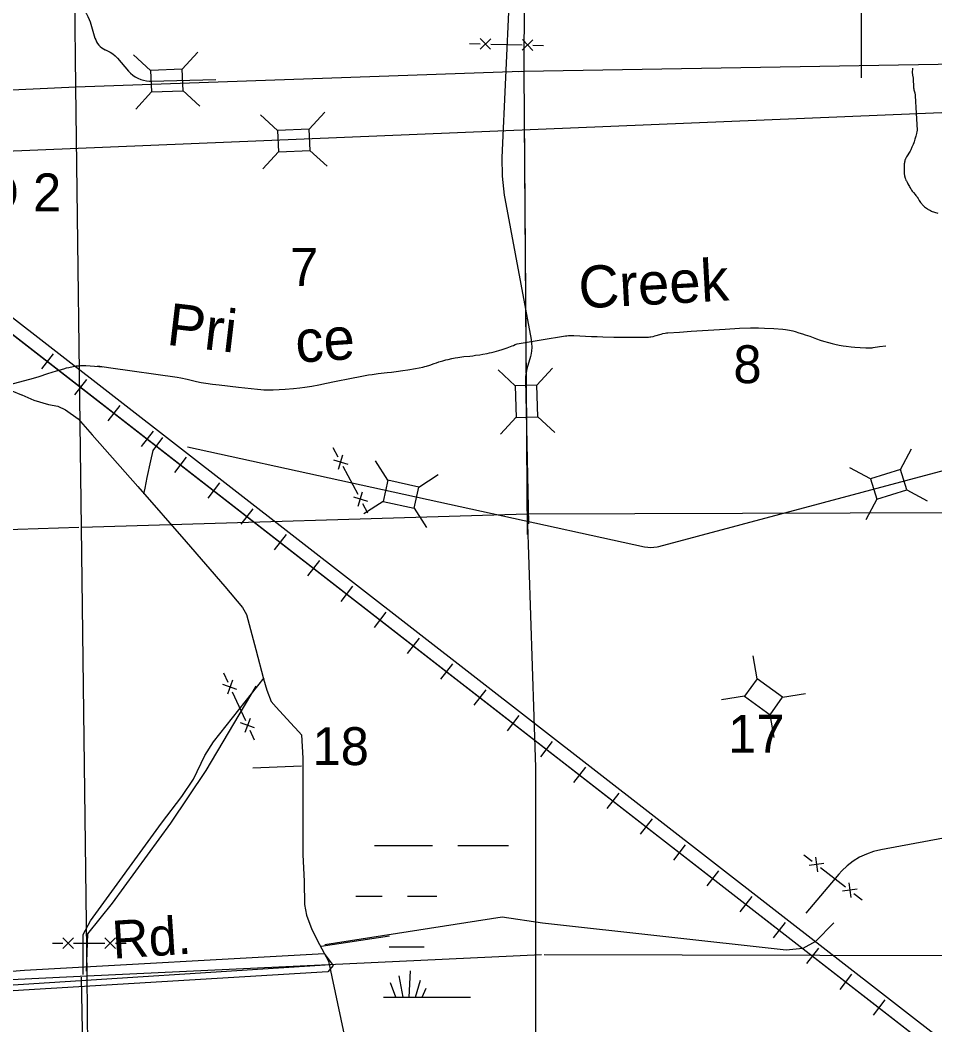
# Model space of a CAD drawing. Extents: x 2480962 to 2688785, y 277103 to 599240.
# Drawn here: x 2581065 to 2591923, y 417658 to 429582 of the extents above; entities that cross this region are included whole.
import ezdxf

# ---------------------------------------------------------------- set-up
doc = ezdxf.new("R2010")
doc.units = 0
for name, color, linetype in [('Level 31', 7, 'Continuous'), ('Local Roads Improved', 7, 'Continuous'), ('Local Roads Paved', 7, 'Continuous'), ('Local Roads Related Text', 7, 'Continuous'), ('Local Roads Unimproved', 7, 'Continuous'), ('Narrow Canals Text', 7, 'Continuous'), ('Narrow River Creek and Branch and Slough', 7, 'Continuous'), ('Narrow River Creek and Branch and Slough Text', 7, 'Continuous'), ('Railroads', 7, 'Continuous'), ('Section Lines', 7, 'Continuous'), ('Section Numbers', 7, 'Continuous'), ('State Routes Highway Center Lines', 7, 'Continuous'), ('Swamps', 7, 'Continuous'), ('Township and Range lines', 7, 'Continuous'), ('Triangulation Station Text', 7, 'Continuous'), ('Uninventoried Roads and Features', 7, 'Continuous')]:
    doc.layers.add(name, color=color, linetype=linetype)

msp = doc.modelspace()

# ---------------------------------------------------------------- linework, layer by layer
at = {"layer": 'Level 31'}
msp.add_lwpolyline([(2576179.533, 417761.856), (2576081.02, 417926.044), (2578521.949, 418101.178), (2581116.119, 418309.149), (2584673.526, 418506.175), (2584782.985, 418363.878), (2584717.31, 418287.257), (2581105.174, 418068.34), (2576343.721, 417761.856)], close=True, dxfattribs=at)
at = {"layer": 'Local Roads Improved'}
msp.add_line((2581828.928, 416239.169), (2581795.391, 418222.786), dxfattribs=at)
for points in [[(2581087.187, 425134.581), (2581227.173, 425071.829), (2581400.948, 425018.731), (2581511.971, 424999.423), (2581603.686, 424955.979), (2581753.325, 424849.783), (2581922.273, 424661.527), (2582462.907, 424048.487), (2583037.331, 423392.003), (2583495.904, 422861.023), (2583703.469, 422610.015), (2583751.739, 422527.954), (2583862.762, 422112.825), (2583954.477, 421765.275), (2583993.094, 421630.116), (2584046.192, 421494.958), (2584104.117, 421427.378), (2584273.065, 421243.949), (2584374.434, 421137.753), (2584403.396, 421099.137), (2584422.705, 420823.993), (2584422.705, 420732.278), (2584422.705, 419679.973), (2584437.186, 419361.385), (2584442.013, 419086.241), (2584466.148, 418960.737), (2584528.901, 418791.789), (2584620.615, 418613.187), (2584726.811, 418415.276), (2584910.24, 417541.573)], [(2582757.36, 424627.737), (2582641.509, 424473.27), (2582612.547, 424352.593), (2582569.103, 424154.683), (2582544.968, 424029.178), (2582530.486, 423961.599)]]:
    msp.add_lwpolyline(points, dxfattribs=at)
at = {"layer": 'Local Roads Paved'}
msp.add_line((2576081.02, 417816.585), (2584748.762, 418376.364), dxfattribs=at)
msp.add_lwpolyline([(2577722.47, 428582.4), (2577600.935, 428460.865), (2577731.151, 428313.287), (2578278.058, 427905.278), (2579224.293, 426507.627), (2579432.639, 426212.471), (2579606.26, 426064.893), (2580022.951, 425761.056), (2580257.339, 425578.754), (2580613.263, 425396.451), (2580856.333, 425248.873), (2580966.261, 425184.259), (2581082.807, 425135.413)], dxfattribs=at)
at = {"layer": 'Local Roads Unimproved'}
for p, q in [((2584405.18, 420729.084), (2583827.595, 420705.668)), ((2584639.336, 418590.457), (2585451.078, 418715.341))]:
    msp.add_line(p, q, dxfattribs=at)
msp.add_lwpolyline([(2581813.851, 418254.833), (2581813.851, 418730.951), (2581899.709, 418894.86), (2582742.671, 420050.031), (2582984.632, 420370.044), (2583125.126, 420572.98), (2583257.815, 420853.967), (2583359.282, 421017.877), (2583960.283, 421774.982)], dxfattribs=at)
at = {"layer": 'Narrow River Creek and Branch and Slough'}
for points in [[(2591658.984, 429011.817), (2591656.771, 428993.319), (2591654.56, 428974.823), (2591654.09, 428969.472), (2591653.936, 428964.456), (2591654.017, 428959.754), (2591654.672, 428950.936), (2591655.678, 428943.221), (2591658.073, 428929.721), (2591662.082, 428909.47), (2591663.748, 428899.344), (2591664.865, 428889.218), (2591665.676, 428876.305), (2591666.544, 428853.616), (2591667.527, 428819.497), (2591668.348, 428802.463), (2591669.681, 428785.486), (2591670.457, 428778.957), (2591672.54, 428766.799), (2591674.872, 428756.23), (2591684.332, 428719.423), (2591686.449, 428710.192), (2591687.832, 428703.242), (2591689.468, 428692.76), (2591690.438, 428682.192), (2591701.624, 428478.517), (2591712.811, 428274.843)], [(2591712.811, 428274.843), (2591711.339, 428268.06), (2591709.866, 428261.277), (2591704.575, 428238.022), (2591695.877, 428203.321), (2591686.461, 428168.756), (2591681.494, 428152.367), (2591676.658, 428138.195), (2591672.111, 428125.907), (2591663.592, 428104.607), (2591649.966, 428072.991), (2591636.084, 428041.541), (2591632.545, 428033.91), (2591628.955, 428026.922), (2591621.65, 428014.165), (2591614.806, 428003.259), (2591602.344, 427984.392), (2591593.05, 427970.113), (2591586.366, 427959.158), (2591581.623, 427950.731), (2591578.262, 427944.26), (2591573.605, 427934.266), (2591569.497, 427923.867), (2591567.576, 427918.149), (2591564.602, 427907.403), (2591562.599, 427897.977), (2591561.246, 427889.713), (2591559.622, 427875.226), (2591558.893, 427864.344), (2591558.322, 427848.009), (2591558.047, 427831.674), (2591557.638, 427803.267), (2591557.861, 427781.921), (2591558.698, 427765.914), (2591559.858, 427753.92), (2591561.094, 427744.936), (2591563.634, 427731.485), (2591565.25, 427724.773), (2591567.12, 427718.072), (2591570.417, 427707.813), (2591573.583, 427699.07), (2591579.68, 427684.186), (2591584.657, 427673.282), (2591592.649, 427657.164), (2591601.118, 427641.106), (2591611.962, 427620.935), (2591620.2, 427605.967), (2591626.544, 427594.867), (2591636.482, 427578.478), (2591647.126, 427562.471), (2591654.18, 427552.824), (2591667.213, 427536.498), (2591687.442, 427512.589), (2591697.4, 427500.541), (2591706.971, 427488.212), (2591712.961, 427479.859), (2591722.921, 427464.87), (2591737.434, 427442.025), (2591744.886, 427430.687), (2591752.707, 427419.558), (2591760.189, 427409.657), (2591766.96, 427401.212), (2591773.079, 427394.005), (2591784.271, 427381.851), (2591793.119, 427373.155), (2591800.036, 427366.89), (2591810.902, 427357.939), (2591822.407, 427349.563), (2591833.933, 427342.019), (2591844.156, 427335.831), (2591853.206, 427330.723), (2591869.285, 427322.447), (2591881.548, 427316.773), (2591890.861, 427312.803), (2591905.019, 427307.291), (2591919.405, 427302.286), (2591959.631, 427289.371)], [(2586966.542, 425740.317), (2587251.67, 425787.236), (2587536.797, 425834.153), (2587556.059, 425836.891), (2587574.171, 425838.729), (2587608.248, 425840.516), (2587638.173, 425840.593), (2587848.566, 425827.541), (2587914.624, 425825.738), (2587980.681, 425823.934), (2588112.75, 425820.85), (2588310.906, 425818.505), (2588409.975, 425818.713), (2588509.019, 425820.06), (2588524.435, 425820.834), (2588538.796, 425822.338), (2588552.188, 425824.345), (2588577.147, 425829.394), (2588598.869, 425834.846), (2588674.653, 425856.425), (2588693.686, 425861.245), (2588722.417, 425867.105), (2588736.89, 425869.208), (2588751.45, 425870.629), (2588891.319, 425880.495), (2589031.222, 425890.002), (2589231.819, 425903.22), (2589432.421, 425916.188), (2589603.979, 425925.158), (2589732.836, 425928.591), (2589829.51, 425928.831), (2589902.005, 425927.493), (2590010.682, 425922.744), (2590119.224, 425914.319), (2590148.978, 425910.733), (2590174.815, 425906.512), (2590197.288, 425902.091), (2590236.361, 425892.979), (2590265.49, 425885.223), (2590308.976, 425872.555), (2590352.31, 425859.209), (2590383.786, 425848.99), (2590438.258, 425829.795), (2590519.474, 425800.064), (2590560.32, 425785.82), (2590601.608, 425772.636), (2590659.216, 425756.072), (2590702.626, 425744.71), (2590735.347, 425736.878), (2590784.769, 425726.371), (2590834.693, 425717.527), (2590868.33, 425712.592), (2590927.248, 425705.669), (2590971.481, 425701.717), (2591037.896, 425697.402), (2591104.389, 425694.548), (2591125.548, 425693.713), (2591141.451, 425693.222), (2591153.371, 425693.131), (2591162.294, 425693.302), (2591168.973, 425693.601), (2591178.96, 425694.379), (2591188.902, 425695.617), (2591265.372, 425707.14), (2591341.842, 425718.664)], [(2583428.09, 425254.383), (2583655.521, 425227.815), (2583883.027, 425202.08), (2583923.793, 425198.249), (2583959.562, 425195.942), (2584022.308, 425194.031), (2584069.432, 425194.173), (2584140.096, 425196.523), (2584210.581, 425200.945), (2584311.31, 425209.631), (2584386.707, 425217.833), (2584443.128, 425225.085), (2584527.499, 425237.961), (2584611.477, 425253.517), (2584703.747, 425273.165), (2584795.926, 425292.796), (2584998.561, 425333.825), (2585100.051, 425353.465), (2585201.799, 425371.822), (2585242.488, 425378.327), (2585313.949, 425387.849), (2585421.455, 425399.941), (2585475.206, 425406.067), (2585528.866, 425412.905), (2585608.266, 425423.825), (2585667.749, 425432.401), (2585756.73, 425446.851), (2585801.058, 425455.157), (2585845.247, 425464.41), (2585869.4, 425470.392), (2585890.287, 425476.45), (2585926.456, 425488.332), (2585980.36, 425507.344), (2586007.426, 425516.496), (2586034.734, 425524.864), (2586083.122, 425538.697), (2586119.475, 425548.832), (2586146.822, 425556.098), (2586188.053, 425566.157), (2586208.79, 425570.693), (2586229.625, 425574.831), (2586259.777, 425579.922), (2586286.261, 425583.602), (2586332.76, 425588.86), (2586402.637, 425595.747), (2586437.521, 425599.611), (2586472.3, 425604.29), (2586519.949, 425611.54), (2586555.626, 425617.279), (2586608.987, 425626.891), (2586635.576, 425632.347), (2586662.092, 425638.36), (2586692.97, 425646.136), (2586746.456, 425661.36), (2586786.193, 425673.9), (2586845.363, 425694.071), (2586904.218, 425715.314), (2586919.879, 425721.361), (2586943.136, 425730.95), (2586954.791, 425735.721), (2586966.542, 425740.317)], [(2580716.723, 425197.947), (2580716.723, 425197.947), (2581224.21, 425332.067), (2581292.795, 425353.157), (2581394.963, 425386.871), (2581446.224, 425403.72), (2581497.907, 425419.978), (2581583.678, 425445.493), (2581616.103, 425454.333), (2581644.575, 425461.459), (2581694.606, 425472.09), (2581732.277, 425478.108), (2581760.602, 425481.29), (2581781.88, 425482.83), (2581813.846, 425483.63), (2581845.86, 425482.437), (2581947.086, 425475.296), (2582048.313, 425468.156)], [(2581984.408, 425477.766), (2582143.94, 425453.775), (2582930.47, 425343.093), (2582973.033, 425335.485), (2583047.036, 425319.412), (2583157.733, 425293.622), (2583213.346, 425282.308), (2583241.299, 425277.519), (2583269.381, 425273.488), (2583348.71, 425263.74), (2583428.09, 425254.383)]]:
    msp.add_lwpolyline(points, dxfattribs=at)
at = {"layer": 'Railroads'}
for p, q in [((2573249.347, 431856.346), (2611317.537, 402278.719)), ((2581458.765, 425623.552), (2581317.651, 425441.93)), ((2581458.765, 425623.552), (2581317.651, 425441.93)), ((2581853.597, 425316.782), (2581712.483, 425135.159)), ((2581853.597, 425316.782), (2581712.483, 425135.159)), ((2582248.429, 425010.012), (2582107.315, 424828.389)), ((2582248.429, 425010.012), (2582107.315, 424828.389)), ((2582643.261, 424703.242), (2582502.146, 424521.619)), ((2582643.261, 424703.242), (2582502.146, 424521.619)), ((2583038.092, 424396.471), (2582896.978, 424214.849)), ((2583038.092, 424396.471), (2582896.978, 424214.849)), ((2583432.924, 424089.701), (2583291.81, 423908.079)), ((2583432.924, 424089.701), (2583291.81, 423908.079)), ((2583827.756, 423782.931), (2583686.641, 423601.309)), ((2583827.756, 423782.931), (2583686.641, 423601.309)), ((2584222.587, 423476.161), (2584081.473, 423294.538)), ((2584222.587, 423476.161), (2584081.473, 423294.538)), ((2584617.419, 423169.391), (2584476.305, 422987.768)), ((2584617.419, 423169.391), (2584476.305, 422987.768)), ((2585012.251, 422862.621), (2584871.136, 422680.998)), ((2585012.251, 422862.621), (2584871.136, 422680.998)), ((2585407.082, 422555.851), (2585265.968, 422374.228)), ((2585407.082, 422555.851), (2585265.968, 422374.228)), ((2585801.914, 422249.08), (2585660.8, 422067.458)), ((2585801.914, 422249.08), (2585660.8, 422067.458)), ((2586196.746, 421942.31), (2586055.632, 421760.688)), ((2586196.746, 421942.31), (2586055.632, 421760.688)), ((2586591.577, 421635.54), (2586450.463, 421453.917)), ((2586591.577, 421635.54), (2586450.463, 421453.917)), ((2586986.409, 421328.77), (2586845.295, 421147.147)), ((2586986.409, 421328.77), (2586845.295, 421147.147)), ((2587381.241, 421022), (2587240.127, 420840.377)), ((2587381.241, 421022), (2587240.127, 420840.377)), ((2587776.073, 420715.23), (2587634.958, 420533.607)), ((2587776.073, 420715.23), (2587634.958, 420533.607)), ((2588170.904, 420408.459), (2588029.79, 420226.837)), ((2588170.904, 420408.459), (2588029.79, 420226.837)), ((2588565.736, 420101.689), (2588424.622, 419920.067)), ((2588565.736, 420101.689), (2588424.622, 419920.067)), ((2588960.568, 419794.919), (2588819.453, 419613.297)), ((2588960.568, 419794.919), (2588819.453, 419613.297)), ((2589355.399, 419488.149), (2589214.285, 419306.526)), ((2589355.399, 419488.149), (2589214.285, 419306.526)), ((2589750.231, 419181.379), (2589609.117, 418999.756)), ((2589750.231, 419181.379), (2589609.117, 418999.756)), ((2590145.063, 418874.609), (2590003.949, 418692.986)), ((2590145.063, 418874.609), (2590003.949, 418692.986)), ((2590539.894, 418567.838), (2590398.78, 418386.216)), ((2590539.894, 418567.838), (2590398.78, 418386.216)), ((2590934.726, 418261.068), (2590793.612, 418079.446)), ((2590934.726, 418261.068), (2590793.612, 418079.446)), ((2591329.558, 417954.298), (2591188.444, 417772.676)), ((2591329.558, 417954.298), (2591188.444, 417772.676))]:
    msp.add_line(p, q, dxfattribs=at)
msp.add_lwpolyline([(2564274.069, 438538.947), (2566952.339, 436688.506), (2568328.127, 435679.976), (2568328.128, 435679.975), (2573249.347, 431856.346), (2611317.537, 402278.719)], dxfattribs=at)
msp.add_lwpolyline([(2564274.069, 438538.947), (2566952.339, 436688.506), (2568328.127, 435679.976), (2568328.128, 435679.975), (2573249.347, 431856.346), (2611317.537, 402278.719)], dxfattribs=at)
at = {"layer": 'Section Lines'}
for p, q in [((2587059.962, 434307.013), (2587043.962, 428976.191)), ((2587043.962, 428976.191), (2592335.408, 429066.949)), ((2581728.539, 428788.922), (2587017.108, 428975.244)), ((2587043.962, 428976.191), (2587082.895, 423651.495)), ((2576393.691, 428556.74), (2581728.537, 428789.065)), ((2587082.407, 423718.078), (2581793.571, 423561.477)), ((2592353.376, 423734.308), (2587082.407, 423718.078)), ((2587082.409, 423718.133), (2587181.075, 420712.769)), ((2581763.038, 423560.57), (2576528.591, 423400.651)), ((2587181.094, 420712.233), (2587187.676, 413023.299)), ((2581859.782, 418239.291), (2587253.879, 418495.223)), ((2587283.917, 418495.13), (2592517.637, 418479.185)), ((2576838.578, 418001.052), (2581859.782, 418239.291))]:
    msp.add_line(p, q, dxfattribs=at)
at = {"layer": 'State Routes Highway Center Lines'}
msp.add_line((2611434.873, 402383.198), (2567594.761, 436445.426), dxfattribs=at)
at = {"layer": 'Swamps'}
for p, q in [((2586974.871, 428973.756), (2587043.962, 428976.191)), ((2587082.409, 423718.133), (2587082.405, 423718.133)), ((2586261.33, 419785.178), (2586861.328, 419785.191)), ((2585611.863, 417985.23), (2585565.608, 418239.613)), ((2585682.863, 417985.181), (2585700.099, 418301.259)), ((2585526.789, 417985.317), (2585461.316, 418157.183)), ((2585759.549, 417985.361), (2585817.781, 418189.183)), ((2585836.145, 417985.285), (2585885.028, 418093.919))]:
    msp.add_line(p, q, dxfattribs=at)
for points in [[(2585270.901, 419785.156), (2585961.33, 419785.171)], [(2585049.341, 419185.145), (2585361.339, 419185.152)], [(2585661.339, 419185.159), (2586010.242, 419185.167)], [(2585443.77, 418585.149), (2585861.346, 418585.159)], [(2585377.31, 417985.143), (2586411.353, 417985.166)]]:
    msp.add_lwpolyline(points, dxfattribs=at)
at = {"layer": 'Township and Range lines'}
for p, q in [((2581728.537, 428789.065), (2581661.367, 434188.324)), ((2581793.571, 423561.477), (2581728.537, 428789.065)), ((2581859.782, 418239.291), (2581793.571, 423561.477)), ((2581926.717, 412858.865), (2581859.782, 418239.291))]:
    msp.add_line(p, q, dxfattribs=at)
at = {"layer": 'Uninventoried Roads and Features'}
for p, q in [((2587058.282, 434132.717), (2586784.847, 427952.563)), ((2591048.503, 430423.844), (2591048.529, 428896.292)), ((2581895.202, 429562.09), (2581954.203, 429368.795)), ((2578841.335, 427942.49), (2613676.151, 429381.289)), ((2586401.023, 429304.46), (2586525.984, 429301.35)), ((2586652.5, 429360.72), (2586524.429, 429238.869)), ((2586527.539, 429363.83), (2586649.39, 429235.759)), ((2586650.945, 429298.239), (2587025.828, 429288.907)), ((2587152.345, 429348.277), (2587024.273, 429226.427)), ((2587027.384, 429351.388), (2587149.234, 429223.316)), ((2587150.789, 429285.797), (2587275.75, 429282.686)), ((2582077.356, 429228.816), (2582103.306, 429217.103)), ((2582614.515, 428984.832), (2582412.36, 429171.201)), ((2582989.206, 429000.055), (2583175.576, 429202.211)), ((2582221.147, 429128.873), (2582351.526, 428977.003)), ((2582989.206, 429000.055), (2582614.515, 428984.832)), ((2582614.515, 428984.832), (2582624.908, 428729.043)), ((2582999.599, 428744.266), (2582989.206, 429000.055)), ((2582617.498, 428858.96), (2583387.304, 428878.966)), ((2582624.908, 428729.043), (2582438.538, 428526.887)), ((2582624.908, 428729.043), (2582999.599, 428744.266)), ((2582998.204, 428745.553), (2583200.359, 428559.183)), ((2584122.151, 428273.391), (2583919.996, 428459.76)), ((2584496.842, 428288.614), (2584683.212, 428490.77)), ((2587048.163, 428401.467), (2587084.173, 423476.982)), ((2584496.842, 428288.614), (2584122.151, 428273.391)), ((2584122.151, 428273.391), (2584132.544, 428017.602)), ((2584507.235, 428032.825), (2584496.842, 428288.614)), ((2584132.544, 428017.602), (2583946.174, 427815.446)), ((2584132.544, 428017.602), (2584507.235, 428032.825)), ((2584505.84, 428034.112), (2584707.995, 427847.742)), ((2586818.918, 427466.173), (2587130.491, 425792.817)), ((2587121.39, 425590.301), (2587079.986, 425442.946)), ((2586941.601, 425242.348), (2586741.006, 425430.397)), ((2587197.467, 425250.608), (2587385.516, 425451.203)), ((2587197.467, 425250.608), (2586941.601, 425242.348)), ((2586941.601, 425242.348), (2586953.701, 424867.544)), ((2587063.975, 425316.74), (2587100.877, 423602.882)), ((2587209.567, 424875.804), (2587197.467, 425250.608)), ((2586954.998, 424868.928), (2586766.95, 424668.334)), ((2586953.701, 424867.544), (2587209.567, 424875.804)), ((2587209.567, 424875.804), (2587410.162, 424687.755)), ((2583052.141, 424516.556), (2588477.26, 423332.292)), ((2584841.09, 424394.479), (2584782.405, 424504.847)), ((2584844.592, 424254.768), (2584896.274, 424423.822)), ((2591515.662, 424251.01), (2591643.953, 424494.201)), ((2584785.907, 424365.136), (2584954.96, 424313.454)), ((2585075.833, 423953.008), (2584899.776, 424284.111)), ((2585430.62, 424120.823), (2585282.601, 424352.537)), ((2585796.831, 424040.109), (2586028.545, 424188.128)), ((2588644.688, 423336.167), (2592035.35, 424242.539)), ((2591157.409, 424140.201), (2590914.218, 424268.492)), ((2591515.662, 424251.01), (2591157.408, 424140.201)), ((2591591.308, 424006.443), (2591515.662, 424251.01)), ((2585430.62, 424120.823), (2585375.519, 423870.823)), ((2585796.831, 424040.109), (2585430.62, 424120.823)), ((2585741.73, 423790.109), (2585796.831, 424040.109)), ((2591157.408, 424140.201), (2591233.054, 423895.634)), ((2585020.649, 423923.665), (2585189.703, 423871.983)), ((2585079.335, 423813.297), (2585131.017, 423982.351)), ((2591233.054, 423895.634), (2591591.308, 424006.443)), ((2591589.629, 424007.328), (2591832.82, 423879.037)), ((2585193.205, 423732.272), (2585134.519, 423842.64)), ((2585375.519, 423870.823), (2585143.805, 423722.804)), ((2585375.519, 423870.823), (2585741.73, 423790.109)), ((2591233.054, 423895.634), (2591104.764, 423652.443)), ((2585740.708, 423791.708), (2585888.728, 423559.994)), ((2589811.482, 421765.691), (2589767.427, 422037.094)), ((2583477.908, 421837.545), (2583530.086, 421723.955)), ((2583639.058, 421636.454), (2583473.291, 421697.866)), ((2583586.881, 421750.044), (2583525.468, 421584.277)), ((2589811.482, 421765.691), (2589661.805, 421558.007)), ((2590115.707, 421546.437), (2589811.482, 421765.691)), ((2583582.263, 421610.366), (2583738.796, 421269.597)), ((2589661.805, 421558.006), (2589390.401, 421513.952)), ((2589661.805, 421558.007), (2589966.03, 421338.753)), ((2589966.03, 421338.753), (2590115.707, 421546.437)), ((2590115.707, 421546.437), (2590387.111, 421590.492)), ((2583795.59, 421295.685), (2583734.178, 421129.918)), ((2589965.726, 421340.626), (2590009.78, 421069.223)), ((2583847.768, 421182.096), (2583682.001, 421243.508)), ((2583790.973, 421156.007), (2583843.151, 421042.417)), ((2592588.264, 419977.081), (2591280.235, 419736.061)), ((2590368.897, 419677.159), (2590467.728, 419600.624)), ((2590505.996, 419650.04), (2590528.292, 419474.674)), ((2590604.827, 419573.505), (2590429.461, 419551.209)), ((2590566.559, 419524.09), (2590863.052, 419294.486)), ((2590783.304, 419447.078), (2590393.027, 418983.305)), ((2591000.151, 419267.367), (2590824.785, 419245.071)), ((2590901.32, 419343.902), (2590923.616, 419168.536)), ((2590961.884, 419217.952), (2591060.715, 419141.417)), ((2590505.001, 418649.281), (2590723.309, 418869.016)), ((2581572.876, 418690.975), (2581697.879, 418565.978)), ((2581697.877, 418690.978), (2581572.879, 418565.975)), ((2582072.877, 418690.987), (2582197.88, 418565.99)), ((2582197.877, 418690.99), (2582072.88, 418565.987)), ((2581447.878, 418628.473), (2581572.878, 418628.475)), ((2581697.878, 418628.478), (2582072.878, 418628.487)), ((2582197.878, 418628.49), (2582322.878, 418628.493))]:
    msp.add_line(p, q, dxfattribs=at)
for points in [[(2581727.905, 429785.166), (2581762.495, 429759.816), (2581794.246, 429730.987), (2581822.81, 429698.998), (2581847.874, 429664.198), (2581869.162, 429626.969), (2581886.443, 429587.719), (2581895.202, 429562.09)], [(2581954.203, 429368.795), (2581962.282, 429346.567), (2581972.639, 429325.305), (2581985.163, 429305.243), (2581999.715, 429286.6), (2582016.137, 429269.58), (2582034.247, 429254.369), (2582053.848, 429241.135), (2582074.725, 429230.023), (2582077.356, 429228.816)], [(2582103.306, 429217.103), (2582134.863, 429200.822), (2582164.544, 429181.33), (2582192.027, 429158.843), (2582217.007, 429133.606), (2582221.147, 429128.873)], [(2582351.526, 428977.003), (2582376.013, 428951.332), (2582403.048, 428928.359), (2582432.337, 428908.339), (2582463.558, 428891.491), (2582496.37, 428877.997), (2582530.412, 428868.009), (2582565.312, 428861.633), (2582600.687, 428858.939), (2582617.498, 428858.96)], [(2586784.847, 427952.563), (2586786.671, 427728.541), (2586811.901, 427505.937), (2586818.918, 427466.174)], [(2587130.491, 425792.817), (2587136.63, 425746.485), (2587137.892, 425699.766), (2587134.264, 425653.17), (2587125.786, 425607.209), (2587121.39, 425590.301)], [(2587079.986, 425442.946), (2587070.045, 425398.817), (2587064.772, 425353.889), (2587063.975, 425316.74)], [(2588477.26, 423332.292), (2588513.938, 423326.276), (2588551.044, 423324.128), (2588588.17, 423325.87), (2588624.911, 423331.483), (2588644.688, 423336.167)], [(2581854.52, 418297.119), (2581870.308, 418739.167), (2582161.114, 419103.655), (2582855.568, 420052.817), (2583273.805, 420676.355), (2583867.053, 421677.547)], [(2591280.235, 419736.061), (2591193.596, 419715.357), (2591109.596, 419685.708), (2591029.155, 419647.443), (2590953.155, 419600.978), (2590882.427, 419546.824), (2590817.748, 419485.574), (2590783.304, 419447.078)], [(2590505.001, 418649.281), (2590354.245, 418564.092), (2590156.209, 418545.74), (2587264.71, 418865.924), (2586787.98, 418936.087), (2584682.84, 418607.948)]]:
    msp.add_lwpolyline(points, dxfattribs=at)

# ---------------------------------------------------------------- texts
at = {"layer": 'Local Roads Related Text'}
msp.add_text('Rd.', height=450, rotation=3.7691361, dxfattribs=at).set_placement((2582171.088, 418442.485))
at = {"layer": 'Narrow Canals Text'}
msp.add_text('Creek', height=500, rotation=3.1345722, dxfattribs=at).set_placement((2587706.232, 426158.762))
at = {"layer": 'Narrow River Creek and Branch and Slough Text'}
for s, rotation, p in [('Pri', 353.2624833, (2582793.463, 425730.714)), ('ce', 4.0318417, (2584347.695, 425514.664))]:
    msp.add_text(s, height=500, rotation=rotation, dxfattribs=at).set_placement(p)
at = {"layer": 'Section Numbers'}
for s, rotation, p in [('7', 0.0291611, (2584270.127, 426428.593)), ('8', 0.029175, (2589531.467, 425273.223)), ('17', 0.0292111, (2589468.448, 420887.485)), ('18', 0.0292111, (2584536.069, 420740.624))]:
    msp.add_text(s, height=450, rotation=rotation, dxfattribs=at).set_placement(p)
at = {"layer": 'Triangulation Station Text'}
msp.add_text('NEBO 2', height=450, rotation=0.0012278, dxfattribs=at).set_placement((2579346.093, 427312.46))

doc.saveas('drawing.dxf')
